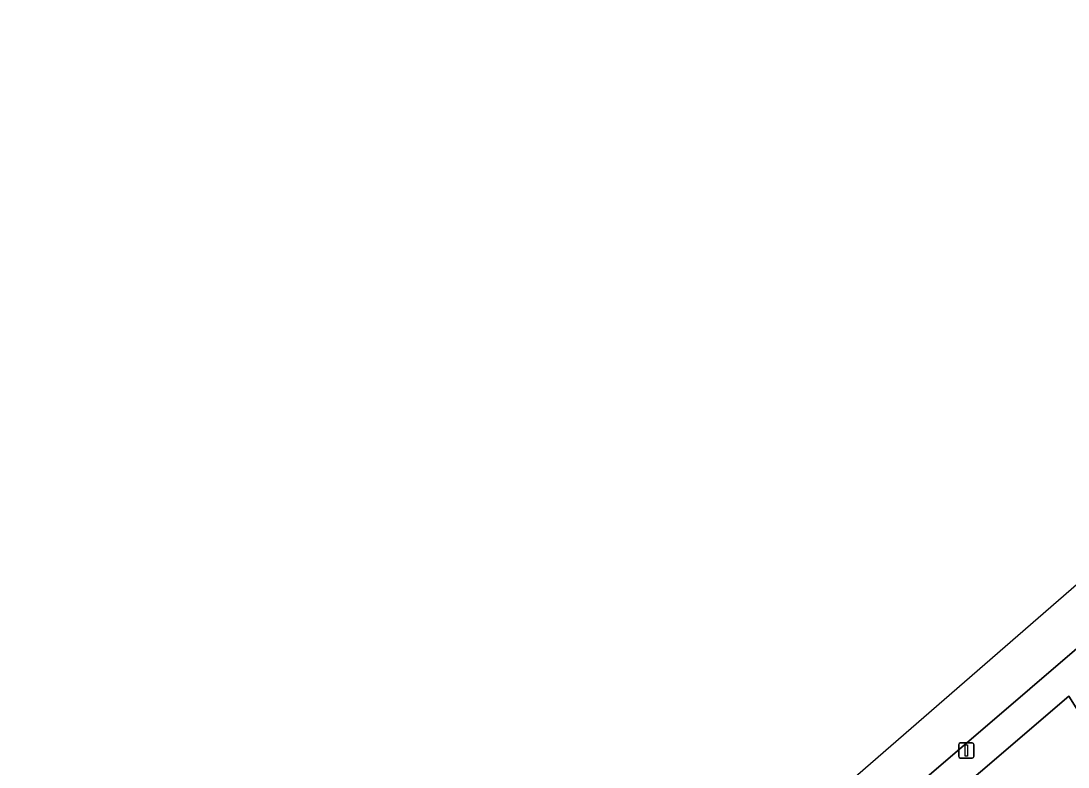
# Model space of a CAD drawing. Extents: x 158455 to 159797, y 387218 to 388672.
# Drawn here: x 158936.8 to 159005.8, y 388120 to 388169.1 of the extents above; entities that cross this region are included whole.
import ezdxf

# ---------------------------------------------------------------- set-up
doc = ezdxf.new("R2010")
doc.units = 0
for name, color, linetype in [('IMGEO_Erf', 7, 'Continuous'), ('IMGEO_Fietspad_gesloten', 7, 'Continuous'), ('IMGEO_Lichtmast', 7, 'Continuous'), ('IMGEO_Voetpad_open', 7, 'Continuous')]:
    doc.layers.add(name, color=color, linetype=linetype)

msp = doc.modelspace()

# ---------------------------------------------------------------- linework, layer by layer
at = {"layer": 'IMGEO_Erf'}
msp.add_lwpolyline([(159021.329, 388099.933), (159008.014, 388121.19), (159005.821, 388124.69), (159000, 388119.706), (158985.724, 388107.612), (158999.129, 388085.995), (159009.653, 388092.602)], close=True, dxfattribs=at)
at = {"layer": 'IMGEO_Fietspad_gesloten'}
for points in [[(159064.209, 388167.197), (159063.491, 388170.696), (159063.491, 388170.696), (159028.54, 388151.299), (158975.53, 388105.277), (158937.717, 388072.45), (158925.731, 388067.138), (158912.617, 388068.11)], [(158945.318, 388075.511), (158953.377, 388082.419), (159033.11, 388150.766), (159044.659, 388157.968), (159045.995, 388158.801), (159054.892, 388164.342), (159060.363, 388167.749)]]:
    msp.add_lwpolyline(points, dxfattribs=at)
at = {"layer": 'IMGEO_Lichtmast'}
for p, q in [((158998.568, 388120.707), (158998.568, 388121.507)), ((158998.568, 388121.507), (158998.568, 388120.707)), ((158998.668, 388121.607), (158999.458, 388121.607)), ((158999.458, 388121.607), (158998.668, 388121.607)), ((158999.558, 388121.507), (158999.558, 388120.707)), ((158999.558, 388120.707), (158999.558, 388121.507)), ((158999.458, 388120.607), (158998.668, 388120.607)), ((158998.668, 388120.607), (158999.458, 388120.607))]:
    msp.add_line(p, q, dxfattribs=at)
msp.add_lwpolyline([(158998.988, 388121.482), (158999.138, 388121.482), (158999.138, 388120.732), (158998.988, 388120.732), (158998.988, 388121.482)], dxfattribs=at)
for centre, start, end in [((158998.668, 388121.507), 90, 180), ((158998.668, 388121.507), 90, 180), ((158999.458, 388121.507), 0, 90), ((158999.458, 388121.507), 360, 90), ((158998.668, 388120.707), 180, 270), ((158998.668, 388120.707), 180, 270), ((158999.458, 388120.707), 270, 0), ((158999.458, 388120.707), 270, 0)]:
    msp.add_arc(centre, 0.1, start, end, dxfattribs=at)
at = {"layer": 'IMGEO_Voetpad_open'}
msp.add_lwpolyline([(159045.717, 388156.277), (159047.036, 388157.158), (159045.995, 388158.801), (159044.659, 388157.968), (159033.11, 388150.766), (158953.377, 388082.419), (158954.643, 388080.793), (158966.237, 388090.755), (158976.595, 388099.696), (158976.466, 388099.904), (158978.112, 388100.922), (158984.634, 388106.532), (158985.724, 388107.612), (159000, 388119.706), (159005.821, 388124.69), (159008.014, 388121.19), (159011.851, 388123.609), (159009.267, 388127.756), (159010.085, 388128.338), (159016.622, 388134.086), (159034.074, 388148.919), (159035.947, 388150.122), (159039.533, 388152.356), (159042.846, 388154.419)], close=True, dxfattribs=at)

doc.saveas('drawing.dxf')
